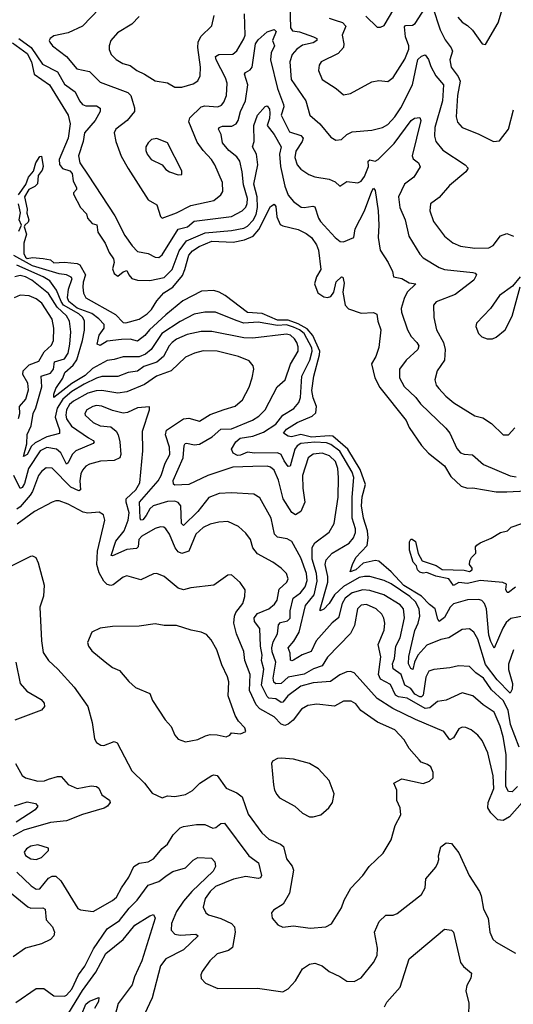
# Model space of a CAD drawing. Extents: x 1443846 to 1577407, y 839182 to 927291.
# Tile 402 of 535: x 1536562 to 1539342, y 892009 to 897551. Entities that reach past the tile are written whole.
import ezdxf

# ---------------------------------------------------------------- set-up
doc = ezdxf.new("R2010")
doc.units = 0

msp = doc.modelspace()

# ---------------------------------------------------------------- linework, layer by layer
at = {"layer": '0CON20XD'}
for points in [[(1537010.8, 897615), (1536914.8, 897515.2), (1536835, 897477.8), (1536755, 897460), (1536734, 897445), (1536728.8, 897435), (1536732, 897425), (1536747.5, 897405), (1536824.8, 897344.8), (1536884.2, 897274.2), (1536955, 897260.8), (1537015, 897199.6), (1537171.3, 897141.3), (1537187.2, 897125), (1537197.2, 897092.8), (1537208.5, 897055), (1537207.9, 897035), (1537166.7, 896985), (1537103.8, 896935), (1537094.7, 896915), (1537103.1, 896865), (1537133.9, 896783.9), (1537173.2, 896713.2), (1537285, 896538.1), (1537335, 896510), (1537355, 896444.4), (1537365, 896434.4), (1537445, 896465.3), (1537525, 896505.8), (1537655, 896534.6), (1537694.5, 896565.5), (1537705.6, 896585), (1537703.5, 896635), (1537660.4, 896735), (1537642.7, 896765), (1537595, 896815.5), (1537561.8, 896861.8), (1537513.8, 896976.2), (1537520.1, 896999.9), (1537585, 897061.6), (1537605, 897067.4), (1537678.5, 897061.5), (1537698.8, 897071.2), (1537712.2, 897087.8), (1537727.7, 897125), (1537730.8, 897195), (1537721.5, 897225), (1537668.4, 897325), (1537664.8, 897345.2), (1537684, 897356), (1537762.6, 897357.4), (1537785, 897375.8), (1537825, 897444.2), (1537831.2, 897465), (1537828.1, 897585)], [(1538083.3, 897635), (1538086.6, 897505), (1538099.4, 897489.4), (1538137.1, 897482.9), (1538217.1, 897455), (1538235.7, 897445), (1538235.6, 897435), (1538215, 897421.1), (1538155, 897408.4), (1538123.2, 897385), (1538096.2, 897355), (1538083.3, 897315), (1538090.8, 897215), (1538174.6, 897095), (1538195.7, 897015), (1538252.2, 896965), (1538315, 896890.8), (1538343.2, 896873.2), (1538375, 896877.8), (1538404.2, 896905), (1538435, 896920.6), (1538545, 896929.4), (1538605, 896944.5), (1538635, 896960.9), (1538675.4, 897004.6), (1538709.2, 897055), (1538774.2, 897185), (1538805, 897327.6), (1538825, 897347.1), (1538845, 897352.9), (1538865, 897327.5), (1538877.8, 897287.8), (1538905.4, 897235.4), (1538949.7, 897185), (1538942.7, 897095), (1538899.7, 896945), (1538898.4, 896895), (1538905, 896865.8), (1538945, 896817.9), (1539071.9, 896735), (1539087.5, 896715), (1539075.7, 896694.3), (1538982.4, 896617.6), (1538925, 896550.6), (1538875.6, 896514.4), (1538872.5, 896475), (1538893.1, 896415), (1538953.8, 896333.8), (1539000.8, 896295), (1539045, 896276.9), (1539124.7, 896264.7), (1539205, 896267.9), (1539228.7, 896281.3), (1539270, 896335), (1539305, 896347.8), (1539343.8, 896333.8)], [(1538305, 897560.5), (1538339.7, 897549.7), (1538380, 897535), (1538399.6, 897515), (1538378, 897465), (1538387.9, 897415), (1538385.2, 897394.8), (1538355, 897360.9), (1538260.8, 897315), (1538248.1, 897295), (1538244.5, 897265), (1538265, 897214.4), (1538344, 897165), (1538385, 897127.8), (1538425, 897136.5), (1538545, 897201.4), (1538585, 897209.2), (1538635, 897204), (1538665, 897226), (1538731.6, 897328.4), (1538754.1, 897385), (1538752.9, 897405), (1538734.8, 897455), (1538728.6, 897511.4), (1538735, 897518.2), (1538775, 897520.3), (1538789.8, 897530.2), (1538844.7, 897615)], [(1538511.9, 897571.9), (1538575, 897510), (1538595, 897509.2), (1538615, 897518.6), (1538670.2, 897609.8)], [(1538886.2, 897625), (1538929.5, 897495), (1538958.1, 897438.1), (1538992.5, 897392.5), (1538998.9, 897375), (1538985.4, 897325), (1538991.8, 897285), (1539031.9, 897231.9), (1539043.2, 897205), (1539028.4, 897125), (1539020.5, 897005), (1539027.1, 896975), (1539054, 896945), (1539145, 896908.8), (1539230, 896865), (1539265, 896870), (1539314.3, 896935.7), (1539343.3, 897045)], [(1539030.4, 897565), (1539055, 897536.7), (1539085, 897519.5), (1539113.1, 897493.1), (1539167.5, 897415), (1539185, 897412.5), (1539256.4, 897533.6), (1539275.5, 897595)], [(1537235, 897569.2), (1537194.3, 897525.7), (1537113, 897477), (1537075.6, 897435), (1537065.8, 897405), (1537066.1, 897383.9), (1537077.5, 897355), (1537105, 897327.1), (1537143.8, 897305), (1537184.2, 897294.2), (1537222, 897265), (1537265, 897245.5), (1537325, 897206.9), (1537395, 897195.6), (1537435, 897170.8), (1537475, 897170.9), (1537539.8, 897190.2), (1537565, 897208), (1537578.9, 897235), (1537580, 897285), (1537565.8, 897395), (1537567.3, 897425), (1537582.4, 897457.6), (1537643.8, 897516.2), (1537657.5, 897575)], [(1536556.8, 897445), (1536627.4, 897395), (1536690.9, 897300.9), (1536775, 897257.4), (1536815, 897189.2), (1536875.2, 897145.2), (1536898.8, 897095), (1536915, 897074.6), (1536935, 897066), (1536995, 897066.1), (1537015, 897053.3), (1537014.5, 897035), (1536986.6, 896985), (1536926.4, 896915), (1536920, 896865), (1536893.2, 896785), (1536900.4, 896745), (1536947.2, 896677.2), (1537097.8, 896447.8), (1537155, 896337), (1537195, 896278.4), (1537225, 896246.9), (1537285.7, 896235.7), (1537325, 896215.4), (1537345, 896213.8), (1537365, 896227.5), (1537455, 896372.1), (1537506.7, 896385), (1537545, 896418.2), (1537755, 896443.9), (1537814.4, 896475.6), (1537835, 896495.5), (1537843.8, 896516.2), (1537845.8, 896545), (1537822.6, 896622.6), (1537815.2, 896695), (1537801.6, 896755), (1537785, 896779.2), (1537739.7, 896815), (1537705, 896858), (1537696.8, 896905), (1537682.2, 896935), (1537685.5, 896944.5), (1537705, 896951.4), (1537757.2, 896952.8), (1537781.2, 896965), (1537792.4, 896985), (1537804.8, 897035.2), (1537833, 897095), (1537846.1, 897185), (1537828.2, 897245), (1537833.5, 897255), (1537860.8, 897269.3), (1537870.6, 897285), (1537890.9, 897415), (1537905, 897437.3), (1537955, 897482.9), (1537995, 897496.2), (1538005.9, 897485), (1537986.2, 897435), (1537998, 897405), (1537977.8, 897365), (1537974.8, 897325), (1538013.2, 897165), (1538048.8, 897075), (1538049.7, 897060.3), (1538035, 897014), (1538080.8, 896920.8), (1538145, 896899.3), (1538157.9, 896885), (1538153.1, 896865), (1538117.6, 896812.4), (1538110.8, 896775), (1538124.5, 896735), (1538145, 896710.5), (1538190.3, 896680.3), (1538225, 896667.3), (1538305, 896653.5), (1538338.3, 896638.3), (1538365, 896614.4), (1538405, 896641.1), (1538466.2, 896633.8), (1538485, 896643.5), (1538505, 896669.4), (1538525.8, 896725), (1538525.5, 896755), (1538535, 896762.5), (1538565, 896754.8), (1538581.1, 896765), (1538670.5, 896855), (1538766.7, 896985), (1538785, 896997.3), (1538815, 897001.2), (1538821.1, 896985), (1538772.5, 896785), (1538779.1, 896769.1), (1538809.2, 896745), (1538817, 896723), (1538782.5, 896665), (1538730, 896625), (1538696.5, 896553.5), (1538704, 896495), (1538734, 896425), (1538753.9, 896333.9), (1538815, 896231.4), (1538835, 896210.5), (1538925, 896156.8), (1538955, 896145.4), (1539115, 896128.2), (1539128, 896125), (1539135.4, 896115.4), (1539120, 896085), (1539015.6, 896004.4), (1538907.5, 895962.5), (1538892, 895945), (1538893.8, 895875), (1538909.6, 895805), (1538949.2, 895735), (1538958.8, 895695), (1538954.7, 895635.3), (1538912.9, 895575), (1538901.1, 895525), (1538908.1, 895495), (1538922.2, 895475), (1538961.9, 895431.9), (1539006.7, 895395), (1539125, 895321.4), (1539170.6, 895310.6), (1539219.4, 895279.4), (1539285, 895214), (1539315, 895214), (1539350.6, 895255)], [(1536521, 897421), (1536605, 897361.5), (1536628.4, 897315), (1536643.8, 897245), (1536729.1, 897185), (1536835.4, 897015), (1536846.8, 896965), (1536834.7, 896885), (1536784.6, 896764.6), (1536785.7, 896735.7), (1536803.9, 896713.9), (1536845, 896700), (1536856.7, 896685), (1536862.5, 896645), (1536882.5, 896605), (1536882.5, 896595), (1536865, 896577.5), (1536865, 896570), (1536905, 896493.8), (1536938, 896458), (1536944.4, 896435), (1536970, 896405), (1536996.7, 896396.7), (1537002.9, 896355), (1537042.9, 896292.9), (1537065, 896241.2), (1537091.2, 896205), (1537094.2, 896185), (1537085, 896150), (1537095, 896123.8), (1537115, 896108.8), (1537145, 896132.5), (1537165, 896140), (1537176, 896115), (1537194, 896095), (1537225, 896084.5), (1537295, 896084.1), (1537375, 896101), (1537421.6, 896145), (1537459.4, 896250.6), (1537502.4, 896307.6), (1537607.5, 896352.5), (1537755, 896365.5), (1537825, 896378), (1537845, 896388.9), (1537877.8, 896422.2), (1537894.5, 896455), (1537900.6, 896495), (1537899.7, 896555), (1537881.7, 896625), (1537903.5, 896735), (1537895.9, 896795), (1537873.1, 896835), (1537883.4, 896865), (1537881.2, 896955), (1537901.2, 897015), (1537945, 897063.3), (1537955, 897066), (1537968.5, 897048.5), (1537970.8, 897025), (1537968.3, 896995), (1537955.3, 896955), (1537995, 896904.7), (1538034.8, 896835), (1538025.5, 896795), (1538031.1, 896725), (1538055, 896614), (1538073.9, 896563.9), (1538105, 896528.1), (1538147.2, 896497.2), (1538164.5, 896494.5), (1538212.7, 896502.7), (1538225, 896498.6), (1538244.5, 896435), (1538256.4, 896415), (1538338.6, 896325), (1538367.3, 896302.7), (1538385, 896301.8), (1538444.6, 896325.4), (1538451.9, 896375), (1538504.2, 896475), (1538545, 896585.8), (1538555, 896604), (1538565, 896590), (1538581.8, 896475), (1538585.4, 896395), (1538580.6, 896325), (1538592.3, 896255), (1538636.5, 896185), (1538661.1, 896135), (1538667.5, 896105), (1538713.9, 896093.9), (1538755, 896070.8), (1538792.5, 896065), (1538745, 896017.8), (1538727.7, 895982.3), (1538711.4, 895925), (1538712.9, 895905), (1538746.4, 895805), (1538767.7, 895767.7), (1538799.5, 895735), (1538810, 895715), (1538804.5, 895695), (1538739.1, 895635), (1538702.1, 895585), (1538700.4, 895535), (1538727.2, 895487.2), (1538792.7, 895425), (1538818.9, 895388.9), (1538963, 895253), (1538984.7, 895224.7), (1539025, 895137.1), (1539045, 895114.4), (1539065, 895105.5), (1539111.7, 895101.7), (1539175, 895047.9), (1539325, 894983.9), (1539357.8, 894977.8)], [(1537455, 896678), (1537475, 896680), (1537475, 896700), (1537395, 896858), (1537335, 896882.9), (1537305, 896876.9), (1537285, 896859.2), (1537273.1, 896835), (1537273.1, 896815), (1537279.4, 896795), (1537302.5, 896765), (1537365, 896733.8), (1537385, 896708.6), (1537405, 896695.6), (1537455, 896678)], [(1536555.4, 896565), (1536595.8, 896624.2), (1536611.5, 896665), (1536640.2, 896699.8), (1536652.2, 896745), (1536675, 896782), (1536685, 896783.8), (1536694.4, 896725), (1536687.8, 896705), (1536665.5, 896675), (1536662.6, 896627.4), (1536646.7, 896613.3), (1536613.6, 896596.4), (1536589.3, 896555), (1536603.9, 896485), (1536601.6, 896461.6), (1536613.3, 896425), (1536609.1, 896410.9), (1536590, 896395), (1536587.5, 896385), (1536599.5, 896345), (1536585.5, 896294.5), (1536586.2, 896235), (1536594.1, 896214.1), (1536605, 896208.2), (1536635, 896212.9), (1536695, 896208), (1536735, 896200), (1536755, 896183.8), (1536815, 896187.5), (1536885, 896178.8), (1536901.2, 896171.2), (1536933.5, 896115), (1536919.4, 896075), (1536916.7, 896046.7), (1536922, 896012), (1536935, 895986.2), (1537102.2, 895892.2), (1537145, 895848), (1537160, 895845), (1537235, 895865.9), (1537279.1, 895895), (1537305, 895919.6), (1537335, 895968.6), (1537374.3, 896015), (1537424.8, 896045.2), (1537478.3, 896111.7), (1537493, 896145), (1537515, 896226.5), (1537535, 896250.3), (1537573.8, 896275), (1537645, 896305.8), (1537765, 896299.4), (1537828.2, 896311.8), (1537876.8, 896333.2), (1537908.9, 896371.1), (1537975, 896500), (1537995, 896512.5), (1538005, 896500), (1538011.2, 896441.2), (1538029.2, 896399.2), (1538045, 896390.6), (1538130.8, 896370.9), (1538175, 896348.5), (1538205, 896325.4), (1538233.8, 896285), (1538245.1, 896255), (1538257.9, 896145), (1538234.6, 896105), (1538222.5, 896065), (1538242.2, 896015), (1538275, 895991.8), (1538295, 895987.5), (1538315, 895993.1), (1538331.4, 896018.6), (1538344.2, 896075.8), (1538375, 896103.8), (1538382.5, 896102.5), (1538389.3, 896069.3), (1538381.4, 896018.6), (1538395.5, 895945), (1538413.3, 895923.3), (1538485, 895898.8), (1538555, 895903.3), (1538574.4, 895894.4), (1538578.5, 895855), (1538596.3, 895805), (1538584.4, 895705.6), (1538567.1, 895655), (1538544.3, 895615), (1538561.8, 895535), (1538590.5, 895480.5), (1538738.2, 895295), (1538755.4, 895255.4), (1538825, 895154.2), (1538865, 895112.5), (1538955, 895040), (1538990.6, 894980.6), (1539048, 894925), (1539085, 894914.5), (1539115, 894916.2), (1539245, 894894.6), (1539306.3, 894893.7), (1539415, 894898.9)], [(1536557.9, 896362.1), (1536572.2, 896395), (1536559.7, 896425), (1536567.4, 896465), (1536555.3, 896515)], [(1538218.6, 895545), (1538251, 895665), (1538251.6, 895685), (1538213.1, 895773.1), (1538181.4, 895811.4), (1538130.2, 895840.2), (1538075, 895859.7), (1538015, 895859.3), (1537928.3, 895898.3), (1537845, 895903.8), (1537718.6, 895998.6), (1537685, 896018.1), (1537655, 896027), (1537586.9, 896023.1), (1537480.7, 895969.3), (1537385, 895890.5), (1537294, 895806), (1537266.9, 895773.1), (1537225, 895742.3), (1537185, 895752.7), (1537135, 895751.4), (1537055, 895741.6), (1537015, 895717.5), (1536998.8, 895725), (1537010, 895775), (1537038.6, 895815), (1537037.3, 895835), (1537008.4, 895868.4), (1536968.6, 895898.6), (1536885, 895928.6), (1536838.2, 895965), (1536831.9, 895985), (1536836.6, 896035), (1536857.1, 896095), (1536852.5, 896102.5), (1536825.2, 896115.2), (1536785, 896121.5), (1536635, 896166.5), (1536529.2, 896225)], [(1539252, 893835), (1539185, 893922.5), (1539141.8, 894065), (1539119.6, 894105), (1539095, 894122.3), (1539055, 894119.1), (1538978.3, 894071.8), (1538935, 894062.2), (1538855, 894030.5), (1538804.6, 893975.4), (1538785.2, 893935), (1538775.6, 893894.4), (1538765, 893899.2), (1538751.2, 893925), (1538753.6, 893966.4), (1538786.9, 894113.1), (1538806.8, 894155), (1538815.2, 894194.8), (1538811.7, 894235), (1538792.3, 894275), (1538760.4, 894305), (1538655, 894376.5), (1538615, 894395.2), (1538535, 894416.5), (1538505, 894418.1), (1538475, 894411.1), (1538385, 894360.3), (1538334.9, 894315.1), (1538305.4, 894264.6), (1538275, 894233.2), (1538255, 894224), (1538254.1, 894234.1), (1538298.4, 894385), (1538297.9, 894417.9), (1538282, 894485), (1538288.3, 894511.8), (1538321.7, 894548.3), (1538418, 894605), (1538442.5, 894635), (1538453.2, 894665), (1538453, 894685), (1538435.5, 894745), (1538435.5, 894864.5), (1538444, 894975), (1538435.1, 895005), (1538365, 895123.7), (1538315, 895160.6), (1538290, 895169.9), (1538225, 895173.3), (1538145, 895165.9), (1538125, 895153.3), (1538111.5, 895135), (1538085, 895038.8), (1538075, 895036.7), (1538050.7, 895069.3), (1538034.2, 895104.2), (1538015, 895113.7), (1537885, 895111.8), (1537845, 895117.3), (1537805, 895099.5), (1537788.7, 895098.7), (1537765, 895111.6), (1537755.8, 895135), (1537779.5, 895175), (1537804, 895196), (1537875, 895207.9), (1537935, 895229.1), (1538004.7, 895275), (1538043.7, 895325), (1538106.4, 895363.6), (1538133.7, 895396.4), (1538144.3, 895425.7), (1538150.9, 895545), (1538195.9, 895635), (1538209.6, 895685), (1538207.6, 895705), (1538163.9, 895785), (1538138.7, 895805), (1538105, 895820.7), (1538065, 895833.4), (1538015, 895829.5), (1537905, 895849.4), (1537825, 895843.5), (1537781.1, 895858.9), (1537665, 895905.5), (1537605.4, 895905.4), (1537545, 895894.8), (1537465, 895852.5), (1537362.5, 895785), (1537301.6, 895695), (1537271.1, 895668.9), (1537235, 895653.1), (1537145, 895653.9), (1537095, 895638.4), (1537055, 895633.9), (1536972.4, 895587.6), (1536930.8, 895549.2), (1536855, 895503.8), (1536754.4, 895424.4), (1536753.6, 895443.6), (1536764.9, 895475.1), (1536805, 895534.6), (1536816.6, 895565), (1536863.5, 895606.5), (1536883, 895637), (1536915.5, 895745), (1536926.2, 895803.8), (1536926.8, 895855), (1536917.7, 895875), (1536895.8, 895895), (1536808.7, 895945), (1536795.1, 895965), (1536769.9, 896029.9), (1536731.6, 896081.6), (1536693.7, 896105), (1536545, 896169.1)], [(1539375, 893457.5), (1539326.8, 893585), (1539312.5, 893665), (1539285, 893720), (1539220, 893780), (1539175, 893844.3), (1539131.1, 893875), (1539095, 893910), (1539034.5, 893914.5), (1538985, 893903.1), (1538895, 893894.6), (1538865.8, 893885), (1538849.1, 893850.9), (1538835, 893750), (1538825, 893740), (1538815, 893740.6), (1538788.4, 893755), (1538765, 893787), (1538730.9, 893805), (1538710, 893865), (1538665, 893898.4), (1538661, 893925), (1538673.8, 893955), (1538681.1, 894025), (1538705, 894072.9), (1538729, 894185), (1538723.2, 894235), (1538705, 894257.9), (1538613.3, 894313.3), (1538535, 894339), (1538495, 894343), (1538435, 894326.3), (1538394.9, 894295.1), (1538379.1, 894265), (1538357.8, 894185), (1538322.8, 894157.2), (1538231, 894055), (1538203.9, 893996.1), (1538153.4, 893976.6), (1538105, 893946.2), (1538095, 893942.3), (1538087.1, 893947.1), (1538084.6, 893985), (1538073.6, 894015), (1538106.9, 894053.1), (1538136.6, 894105), (1538172.2, 894255), (1538221.1, 894315), (1538238, 894392), (1538233.8, 894435), (1538209.7, 894515), (1538209.8, 894580.2), (1538225, 894606.9), (1538305, 894667.8), (1538333.9, 894715), (1538355.7, 894864.3), (1538358.3, 894975), (1538353, 895025), (1538341.1, 895065), (1538307, 895097), (1538265, 895111.4), (1538215, 895105.7), (1538187.3, 895085), (1538155.3, 894985), (1538156.7, 894915), (1538168.2, 894835), (1538145, 894783.5), (1538115, 894764.6), (1538095, 894778.1), (1538045.3, 894855), (1538020.2, 894960.2), (1537995, 895016.2), (1537975, 895032.7), (1537955, 895039.1), (1537875, 895037.4), (1537763.3, 895033.3), (1537622.2, 894985), (1537515, 894935.4), (1537435, 894930.6), (1537427.6, 894937.6), (1537427.3, 894957.3), (1537482.8, 895085), (1537489.1, 895155), (1537494.7, 895165.3), (1537503, 895167), (1537545, 895158.2), (1537575, 895162.5), (1537645.7, 895204.3), (1537694.1, 895245.9), (1537755, 895249.3), (1537873.1, 895296.9), (1537909.5, 895320.5), (1537945.4, 895355), (1538011.8, 895485), (1538057.1, 895525), (1538087.4, 895612.6), (1538129.6, 895685), (1538129.6, 895709.6), (1538123.6, 895735), (1538110.5, 895755), (1538088.1, 895775), (1538065, 895782.3), (1537875, 895758), (1537825, 895760.7), (1537645, 895797), (1537585, 895797.3), (1537505, 895779), (1537445, 895753.2), (1537421.6, 895735), (1537403.3, 895715), (1537371.7, 895655), (1537335, 895624), (1537261.1, 895598.9), (1537225, 895573.3), (1537173.4, 895566.6), (1537115, 895542.8), (1537025, 895542.6), (1536995, 895533.8), (1536925, 895500.6), (1536855, 895457.9), (1536805, 895415.7), (1536772.6, 895365), (1536761.2, 895315), (1536775.3, 895275.3), (1536786.6, 895243.4), (1536786.8, 895223.2), (1536715, 895202.9), (1536649.8, 895170.2), (1536628.8, 895151.2), (1536605, 895103.2), (1536583.6, 895093.6), (1536602.5, 895165), (1536603.6, 895216.4), (1536627.4, 895265), (1536638, 895335), (1536653.7, 895366.3), (1536687, 895485), (1536683.8, 895545), (1536735, 895561.2), (1536752.3, 895585), (1536758.2, 895625), (1536815, 895642.5), (1536834.1, 895675), (1536845.2, 895725), (1536850.9, 895795), (1536841.7, 895855), (1536825.2, 895885), (1536773.2, 895933.2), (1536725, 896009.8), (1536630.3, 896085), (1536595, 896104), (1536565, 896110.8), (1536535, 896104.3)], [(1539380, 896105), (1539338.3, 896051.7), (1539265, 896000), (1539214.3, 895925.7), (1539135.9, 895844.1), (1539132, 895825), (1539146.2, 895785), (1539165, 895766.2), (1539195, 895756), (1539225, 895756), (1539245, 895763.8), (1539296.2, 895805), (1539336.7, 895883.3), (1539381.7, 896048.3)], [(1536555, 895307.1), (1536563.4, 895335), (1536560.4, 895375), (1536596.2, 895415), (1536611.7, 895468.3), (1536608.1, 895505), (1536579.6, 895555), (1536581.7, 895575), (1536615, 895607.9), (1536670.4, 895629.6), (1536698.9, 895681.1), (1536740.8, 895719.1), (1536752.5, 895745), (1536754, 895816), (1536745.3, 895865), (1536685.8, 895955), (1536655, 895981.2), (1536615, 895997.1), (1536565, 896000.3), (1536530, 895985)], [(1539365, 893234.8), (1539335, 893206.2), (1539315, 893207.8), (1539299.5, 893235), (1539302.8, 893415), (1539285.2, 893515), (1539267.8, 893575), (1539235, 893653.1), (1539173.3, 893695), (1539115, 893745.4), (1539055, 893762.9), (1538965, 893721.8), (1538915, 893713.8), (1538871.2, 893678.8), (1538845, 893675.2), (1538745, 893732.7), (1538695, 893740.6), (1538678.8, 893748.8), (1538650.1, 893810.1), (1538595, 893838.8), (1538582.1, 893865), (1538596.2, 893965), (1538581.2, 894035), (1538615.3, 894115), (1538619.3, 894155), (1538613.6, 894183.6), (1538600.9, 894205), (1538570, 894235), (1538515, 894260.5), (1538485, 894256.7), (1538465.4, 894235), (1538447.7, 894142.3), (1538425, 894097.5), (1538295, 893962.5), (1538265.9, 893914.1), (1538216.9, 893896.9), (1538165, 893867.1), (1538075, 893850), (1538035.4, 893814.6), (1538005, 893812.5), (1537993.3, 893823.3), (1537989.1, 893845), (1538005.6, 893935), (1537984.3, 893994.3), (1537982.5, 894015), (1537990.6, 894049.4), (1538014.2, 894095), (1538018.9, 894145), (1538031, 894159), (1538071.3, 894168.7), (1538085, 894182.2), (1538085.6, 894225), (1538101.7, 894295), (1538143.3, 894325), (1538170.3, 894359.7), (1538181.2, 894395), (1538177.8, 894435), (1538145, 894523.3), (1538095.5, 894615), (1538069.2, 894629.3), (1538015, 894638.2), (1537996.9, 894655), (1537978.2, 894745), (1537915, 894860.8), (1537880.3, 894880.3), (1537755, 894887.9), (1537686, 894884), (1537627.6, 894862.4), (1537566.2, 894783.8), (1537485, 894704.6), (1537473.1, 894715), (1537470, 894815), (1537455, 894833.7), (1537435, 894840.7), (1537395, 894839), (1537314.7, 894815.3), (1537295, 894798.9), (1537275, 894760.3), (1537255, 894737.1), (1537243.6, 894733.6), (1537240.6, 894745), (1537237.1, 894835), (1537342.8, 894955), (1537358.5, 894985), (1537380.7, 895055), (1537407.2, 895105), (1537406.6, 895145), (1537382.8, 895215), (1537389.7, 895240.3), (1537485, 895304.1), (1537515, 895308.7), (1537575, 895291.9), (1537635, 895328.7), (1537713.3, 895356.7), (1537775, 895375.5), (1537817.7, 895412.3), (1537854, 895484), (1537871.9, 895535), (1537880.8, 895585), (1537876.1, 895603.9), (1537855, 895631.9), (1537795, 895655.4), (1537675, 895686.2), (1537595, 895688), (1537546, 895675), (1537495, 895651.2), (1537414.3, 895575.7), (1537333.3, 895545), (1537265, 895498.9), (1537165, 895457.2), (1537115, 895449.5), (1537025, 895463.6), (1536992.4, 895462.4), (1536945, 895448.5), (1536865, 895404.4), (1536842.4, 895385), (1536825.5, 895355), (1536821.5, 895325), (1536825.6, 895305), (1536853.3, 895263.3), (1536948.7, 895198.7), (1536975, 895183.1), (1536980.9, 895175), (1536975, 895166.9), (1536878, 895125), (1536857.1, 895105), (1536835, 895057.5), (1536825, 895050.5), (1536793.4, 895113.4), (1536769.5, 895135), (1536715, 895142.6), (1536676.6, 895125), (1536611.5, 895025), (1536589.1, 894940.9), (1536575, 894918.2), (1536565, 894913.5), (1536528.8, 894985)], [(1539446.6, 894203.4), (1539329, 894181), (1539301.9, 894158.1), (1539282.9, 894127.1), (1539235, 894014.6), (1539215, 894052.2), (1539205, 894087.1), (1539191.8, 894235), (1539180, 894265), (1539165, 894282.5), (1539147.3, 894287.3), (1539085, 894285.3), (1539005, 894263.2), (1538986.7, 894245), (1538955, 894186.2), (1538924.4, 894164.4), (1538916.4, 894176.4), (1538901.7, 894235), (1538869.6, 894259.6), (1538825, 894307.1), (1538725, 894367.7), (1538655, 894444.3), (1538585, 894504.1), (1538565, 894507.4), (1538496.6, 894493.4), (1538455.6, 894454.4), (1538424.1, 894444.1), (1538436.5, 894485), (1538455.2, 894525), (1538518.4, 894591.6), (1538525.4, 894635), (1538521.6, 894675), (1538499.1, 894745), (1538487, 894815), (1538490.3, 894865), (1538509.4, 894935), (1538479.6, 895019.6), (1538409.6, 895135), (1538325, 895206.6), (1538305, 895210), (1538205, 895201.9), (1538145, 895217.5), (1538093.8, 895203.8), (1538075, 895206.5), (1538048.8, 895225), (1538065, 895246), (1538124.5, 895285), (1538210.1, 895319.9), (1538230.8, 895339.2), (1538234.4, 895375), (1538215, 895423.5), (1538207.2, 895465), (1538218.6, 895545)], [(1539435.6, 893194.4), (1539321.2, 893065), (1539285, 893044.6), (1539255, 893048.2), (1539216.3, 893086.4), (1539198.8, 893115), (1539201.6, 893145), (1539231.7, 893225), (1539228.9, 893295), (1539198.2, 893425), (1539166.9, 893495), (1539142.2, 893525), (1539105, 893554.5), (1539075, 893567.8), (1539055, 893569.4), (1539035, 893560.8), (1539005, 893510), (1538985, 893498.8), (1538950.8, 893545), (1538791.9, 893611.9), (1538663.9, 893673.9), (1538575, 893730.3), (1538445.3, 893875.3), (1538425, 893883.5), (1538405, 893880.9), (1538365, 893863.8), (1538312.8, 893827.2), (1538215, 893818.4), (1538145, 893800.3), (1538072.8, 893745), (1538045, 893710.8), (1538035, 893708.4), (1538005, 893729), (1537965, 893733), (1537955, 893742.5), (1537923.5, 893805), (1537937.3, 893895), (1537924.8, 893945), (1537928, 893975), (1537918.1, 894025), (1537915.3, 894125), (1537884.7, 894165), (1537882.6, 894185), (1537900.8, 894209.2), (1537965.4, 894234.6), (1537998, 894262), (1538011.4, 894285), (1538024, 894346), (1538067.5, 894385), (1538074.5, 894405), (1538064, 894434), (1538034.3, 894465), (1537988.7, 894498.7), (1537902.2, 894545), (1537875, 894579.2), (1537861.5, 894625), (1537835, 894662.2), (1537795, 894699.1), (1537735, 894726.4), (1537683.4, 894723.4), (1537635, 894712.7), (1537595, 894694.1), (1537554.1, 894655), (1537515, 894559.5), (1537475, 894547.8), (1537455, 894556.1), (1537438, 894578), (1537406.4, 894655), (1537385, 894685.7), (1537374.6, 894694.6), (1537355, 894697.8), (1537325, 894688.2), (1537250.4, 894645), (1537233.7, 894625), (1537228.7, 894585), (1537220, 894575), (1537165, 894569.7), (1537085, 894533.1), (1537076.7, 894535), (1537103.3, 894616.7), (1537150.3, 894675), (1537173.8, 894735), (1537177.9, 894775), (1537161.2, 894835), (1537162.2, 894855), (1537215.3, 894905), (1537238.9, 894945), (1537255.6, 895125), (1537254.6, 895235.4), (1537294, 895355), (1537293, 895373), (1537225, 895366.9), (1537170, 895340), (1537145, 895336.8), (1537085, 895352.7), (1537025, 895377.1), (1536995, 895380), (1536974.2, 895375), (1536940.9, 895355), (1536929.1, 895335), (1536930, 895325), (1536975, 895283.4), (1537015, 895266), (1537075, 895259.5), (1537106, 895236), (1537117.5, 895215), (1537126.2, 895175), (1537131.1, 895105), (1537125.3, 895084.7), (1537095, 895070.4), (1537017, 895067), (1536955, 895050.4), (1536935, 895038.5), (1536915, 895015.6), (1536906.9, 894995), (1536901.2, 894955), (1536904.6, 894905.4), (1536895, 894899.2), (1536849.7, 894919.7), (1536745, 895027.5), (1536711.7, 895028.3), (1536685, 895008.5), (1536667.5, 894985), (1536634.8, 894895), (1536621.5, 894875), (1536565, 894810.2), (1536545, 894795.6)], [(1536505, 894471.8), (1536625, 894531.9), (1536635, 894534.4), (1536652.9, 894525), (1536666.5, 894495), (1536699.1, 894369.1), (1536695.9, 894305.9), (1536675.8, 894244.2), (1536684.5, 894055), (1536695, 893990), (1536724.3, 893945), (1536776.6, 893896.6), (1536868.1, 893795), (1536946, 893685), (1536970, 893595), (1536983, 893503), (1536995, 893483.3), (1537018.3, 893468.3), (1537035, 893466.2), (1537095, 893488.6), (1537111.2, 893481.2), (1537193.9, 893323.9), (1537265.7, 893255), (1537307.9, 893197.9), (1537365, 893171.2), (1537395, 893182), (1537435, 893180), (1537495, 893191.1), (1537535, 893212.9), (1537576.5, 893253.5), (1537645, 893297.5), (1537655, 893301.5), (1537675, 893296.9), (1537725, 893225.6), (1537785, 893200.4), (1537815, 893178.1), (1537849.8, 893079.8), (1537925, 892974.3), (1537965, 892938.9), (1538031.7, 892911.7), (1538048.2, 892898.2), (1538065, 892828.8), (1538096.6, 892786.6), (1538103.5, 892765), (1538082.2, 892635), (1538046.3, 892573.7), (1537991.2, 892538.8), (1537980, 892525), (1537984.1, 892494.1), (1538015.9, 892455.9), (1538045, 892443.8), (1538105, 892452), (1538198.6, 892438.6), (1538285.4, 892444.6), (1538317.6, 892462.4), (1538375, 892553.3), (1538390, 892595), (1538426.9, 892663.1), (1538495, 892734.2), (1538530.8, 892785), (1538609.4, 892860.6), (1538654, 892935), (1538677.1, 893015), (1538709.4, 893075), (1538705.6, 893115.6), (1538686.2, 893156.2), (1538685.5, 893215.5), (1538670, 893255), (1538715, 893278.6), (1538835, 893252.9), (1538870, 893265), (1538890, 893285), (1538891.1, 893315), (1538876.9, 893346.9), (1538859.8, 893359.8), (1538823, 893373), (1538811.4, 893385), (1538755, 893448.6), (1538727.3, 893497.3), (1538674.6, 893554.6), (1538578.2, 893598.2), (1538482.6, 893662.6), (1538455, 893700.6), (1538428.8, 893715), (1538385, 893715.4), (1538335, 893687.5), (1538235, 893699.3), (1538185, 893691.2), (1538149.8, 893670.2), (1538101.7, 893608.3), (1538075, 893586.1), (1538055, 893578.5), (1538035, 893586.2), (1537995, 893628.1), (1537915, 893672.4), (1537893.6, 893695), (1537856, 893775), (1537860.7, 893865), (1537830.3, 893945), (1537824.7, 893995), (1537782.5, 894095), (1537768.5, 894155), (1537771.2, 894195), (1537778.9, 894215), (1537817.9, 894265), (1537830.9, 894305), (1537831.9, 894341.9), (1537804.5, 894384.5), (1537755, 894426), (1537735, 894424), (1537655, 894368.5), (1537526.4, 894353.6), (1537485, 894341.9), (1537455, 894351.4), (1537375, 894416.9), (1537335, 894434.4), (1537315, 894431.9), (1537245, 894398.1), (1537165, 894421.4), (1537145, 894414.2), (1537088.8, 894371.2), (1537075, 894367.3), (1537055, 894371.8), (1537035, 894391.5), (1537008.7, 894438.7), (1536996.3, 894485), (1537000.4, 894559.6), (1537042, 894735), (1537034.3, 894764.3), (1537008.8, 894778.8), (1536945, 894774.5), (1536919.1, 894779.1), (1536835, 894824.5), (1536785, 894842.5), (1536765, 894843.6), (1536745.8, 894835)], [(1536745.8, 894835), (1536645.9, 894784.1), (1536547.2, 894712.8)], [(1539355, 894357.5), (1539315, 894326.9), (1539307.1, 894327.1), (1539300, 894345), (1539304, 894375), (1539283.8, 894383.8), (1539155, 894394.7), (1539085, 894378.1), (1539035, 894384.4), (1539005, 894366.7), (1538980, 894405), (1538905, 894419.1), (1538855, 894440), (1538835, 894436.1), (1538815, 894441.1), (1538802.8, 894455), (1538797.3, 894477.3), (1538778.7, 894498.7), (1538758.2, 894565), (1538757, 894613), (1538765, 894627.5), (1538771.7, 894628.3), (1538790.5, 894615), (1538807, 894547), (1538828, 894505), (1538908.6, 894478.6), (1538942.5, 894457.5), (1539065, 894453.8), (1539096, 894445), (1539110, 894455), (1539110.8, 894465), (1539096.2, 894485), (1539098, 894505), (1539106.7, 894525), (1539131.7, 894548.3), (1539130, 894585), (1539137, 894593), (1539155, 894607.5), (1539216.7, 894633.3), (1539270, 894665), (1539310, 894675), (1539330, 894695), (1539390, 894715)], [(1537495, 893486), (1537525, 893492.5), (1537565, 893500), (1537608.6, 893521.4), (1537635, 893527.5), (1537675, 893527.1), (1537725, 893514.2), (1537746.1, 893523.9), (1537755, 893536.7), (1537805, 893532), (1537836.2, 893545), (1537830, 893565), (1537794, 893604), (1537775.3, 893635.3), (1537737.1, 893745), (1537739.1, 893825), (1537732.3, 893852.3), (1537700.5, 893920.5), (1537672.5, 894005), (1537640.6, 894060.6), (1537615, 894090.6), (1537585, 894104.3), (1537527.5, 894115), (1537445, 894141.8), (1537375, 894141.1), (1537325, 894151.5), (1537235, 894138.1), (1537084.2, 894135.8), (1537015, 894125.8), (1536968.8, 894105), (1536943.8, 894045), (1536950, 894025), (1536969.1, 893999.1), (1537042.5, 893937.5), (1537085, 893905.8), (1537125, 893887.5), (1537176.4, 893826.4), (1537215, 893792), (1537295, 893758.8), (1537310.3, 893720.3), (1537381.3, 893611.3), (1537415, 893572.5), (1537436, 893525), (1537455, 893501.2), (1537495, 893486)], [(1539342.5, 894005), (1539314.8, 893924.8), (1539316, 893894), (1539337, 893815), (1539335, 893783.8), (1539325, 893760), (1539252, 893835)], [(1536540, 893935), (1536564.6, 893815), (1536601.9, 893771.9), (1536682.9, 893725), (1536700, 893705), (1536702.5, 893685), (1536684.5, 893665.5), (1536535, 893608.2)], [(1538215, 893064.2), (1538257.5, 893075), (1538303.3, 893115), (1538323.9, 893146.1), (1538333.8, 893195), (1538305, 893268.8), (1538245.8, 893335), (1538194, 893365), (1538105, 893388.8), (1538035.8, 893394.2), (1538015, 893393.8), (1537985, 893377.5), (1537981.2, 893365), (1537991.5, 893245), (1537996.9, 893215), (1538010.2, 893190.2), (1538025, 893172.5), (1538110.8, 893125), (1538155, 893085.8), (1538195, 893064.2), (1538215, 893064.2)], [(1536539.1, 893365), (1536575, 893296.4), (1536595.6, 893284.4), (1536665, 893264.5), (1536702.4, 893267.6), (1536725, 893276.8), (1536775, 893291.8), (1536795, 893290.8), (1536835, 893246.9), (1536885, 893223.6), (1536965, 893239.6), (1536995.4, 893235.4), (1537006.9, 893226.9), (1537025, 893189.4), (1537068.3, 893158.3), (1537071.9, 893145), (1537056.7, 893125), (1537037, 893113), (1536915, 893078.3), (1536825, 893042.1), (1536735, 893033.1), (1536585, 892989), (1536524.2, 892955.8)], [(1536532.7, 893127.3), (1536605, 893148.2), (1536650.5, 893140.5), (1536664.2, 893125), (1536650, 893105), (1536541.9, 893035)], [(1536545, 892753.3), (1536626.7, 892676.7), (1536655, 892657.7), (1536675, 892658.8), (1536725, 892720.3), (1536745, 892730.2), (1536765, 892730.6), (1536793.4, 892705), (1536889.3, 892549.3), (1536905, 892540.6), (1536975, 892531.4), (1537085, 892593.6), (1537107.4, 892612.6), (1537134.5, 892665), (1537176.1, 892725), (1537205, 892786), (1537235, 892803.2), (1537285, 892811.2), (1537315, 892829.2), (1537365, 892886.9), (1537395, 892910.6), (1537426.6, 892963.4), (1537465, 893002.1), (1537485, 893010.7), (1537557.6, 893022.4), (1537605, 893022.3), (1537650.7, 893000.7), (1537667.5, 893005), (1537695, 893026.7), (1537715, 893028.5), (1537853.5, 892845), (1537907.5, 892805), (1537923.1, 892735), (1537918.9, 892721.1), (1537905, 892717.5), (1537835, 892729.4), (1537766.9, 892713.1), (1537665, 892671.9), (1537634.7, 892645), (1537606.2, 892605), (1537595.7, 892555.7), (1537610.8, 892525), (1537625, 892512.2), (1537695, 892492.5), (1537755, 892463.8), (1537772, 892445), (1537775.3, 892414.8), (1537760.3, 892329.7), (1537738, 892312), (1537675, 892293.3), (1537632.9, 892255), (1537589.2, 892195), (1537582, 892175), (1537583.8, 892155), (1537609.1, 892129.1), (1537677.6, 892097.6), (1537900.9, 892100.9), (1538045, 892080), (1538075, 892096.7), (1538115, 892141.2), (1538155, 892209.2), (1538193.8, 892235), (1538225, 892240.9), (1538265, 892225.6), (1538305, 892194.2), (1538365, 892166), (1538405, 892138.8), (1538445, 892138), (1538485, 892159.2), (1538554.5, 892245.5), (1538576.4, 892283.6), (1538577.8, 892325), (1538560, 892415), (1538587.1, 892475), (1538625, 892511.2), (1538665, 892510.5), (1538688.8, 892521.2), (1538825, 892628), (1538845.4, 892664.6), (1538850, 892715), (1538905, 892781.9), (1538916.9, 892805), (1538922.7, 892825), (1538920, 892845), (1538933.8, 892895), (1538965, 892918), (1538995, 892913.8), (1539035, 892861.2), (1539094.3, 892735), (1539151.4, 892645), (1539160.8, 892619.2), (1539174.5, 892545), (1539200.8, 892495), (1539210.8, 892415), (1539227, 892377), (1539245, 892360), (1539355, 892297.5)], [(1536655, 892824.2), (1536685, 892835.8), (1536724, 892875), (1536725, 892888.8), (1536663.6, 892906.4), (1536625, 892900), (1536600, 892885), (1536587.5, 892865), (1536595, 892846.2), (1536625, 892829.2), (1536655, 892824.2)], [(1536540.7, 892019.3), (1536655, 892099.3), (1536698.1, 892098.1), (1536755, 892056.4), (1536815, 892056.2), (1536825, 892061.6), (1536855, 892094.1), (1536894.1, 892175), (1536928.9, 892225), (1536978.5, 892321.5), (1537055, 892434.7), (1537125, 892481.8), (1537179.1, 892550.9), (1537223.2, 892595), (1537285, 892680.9), (1537345, 892701.2), (1537393.1, 892736.9), (1537425, 892756.6), (1537495, 892776.9), (1537538.9, 892821.1), (1537565, 892836.7), (1537642.9, 892832.9), (1537661.2, 892811.2), (1537665.2, 892785.2), (1537650.9, 892759.1), (1537532.4, 892645), (1537485, 892590.7), (1537445, 892531.2), (1537416.9, 892465), (1537415.9, 892425.9), (1537435, 892404.7), (1537465, 892397.7), (1537553.6, 892403.6), (1537568.1, 892395), (1537485, 892315.4), (1537384.4, 892265), (1537355, 892225.8), (1537307.5, 892045), (1537265.6, 891954.4)], [(1536505, 892643.1), (1536607.2, 892557.2), (1536625, 892551.4), (1536692.4, 892552.4), (1536705, 892545.7), (1536710.8, 892485), (1536746.2, 892445), (1536757.2, 892415), (1536754.5, 892395), (1536735.6, 892375), (1536685, 892350.2), (1536595, 892325.3), (1536525, 892276.1)], [(1536837.9, 891962.1), (1536915, 892087.5), (1536990.4, 892189.6), (1537048, 892295), (1537145, 892374.7), (1537178.9, 892415), (1537210.9, 892455), (1537295, 892508.1), (1537315.5, 892515.5), (1537324.4, 892495), (1537249.4, 892255), (1537208.1, 892165), (1537195, 892119.2), (1537115.8, 892014.2), (1537090, 891915)], [(1538617.5, 891995), (1538629, 892021), (1538705, 892106), (1538755.5, 892264.5), (1538955, 892433.3), (1538995, 892426), (1539005.5, 892415.5), (1539044.5, 892245), (1539061.7, 892221.7), (1539107.5, 892185), (1539103.2, 892156.8), (1539080.8, 892115), (1539074.3, 892085.7), (1539092.5, 892015), (1539089.1, 891949.1)], [(1536910.3, 891949.7), (1536935, 892010.4), (1536955, 892027.5), (1537008, 892048), (1537005.5, 892025.5), (1536983.6, 891985)]]:
    msp.add_lwpolyline(points, dxfattribs=at)

doc.saveas('drawing.dxf')
